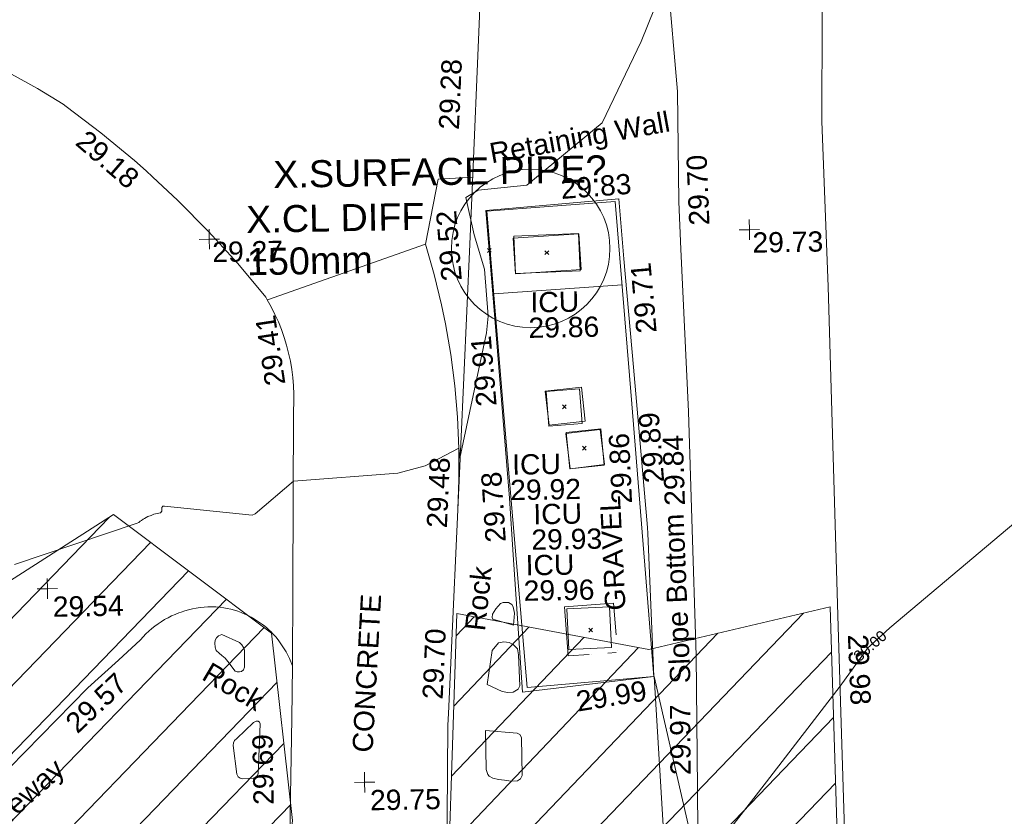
# Model space of a CAD drawing. Header units: millimetres. Extents: x -287732 to 520720, y -88450 to 287754.
# Tile 269 of 383: x 40954 to 59179, y 194696 to 209450. Entities that reach past the tile are written whole.
import ezdxf

# ---------------------------------------------------------------- set-up
doc = ezdxf.new("R2010")
doc.units = ezdxf.units.MM
for name, pattern in [('IMPORT-HIDDEN2 _3_', [4762.5, 3175, -1587.5]), ('IMPORT-UG_ELEC_STREET LIGHTING_QLB2 _2_', [2700, 1500, -300.0000000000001, 0, -250, 150, -300.0000000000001, 0, -200]), ('IMPORT-UG_UNIDENTIFIED_QLA _2_', [2350, 1500, -300.0000000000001, 0, -50, 150, -300.0000000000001, 0, -50])]:
    doc.linetypes.add(name, pattern=pattern)
for name, color, linetype, lineweight in [('00_TOPO_DRIVE_WAY', 7, 'Continuous', 9), ('00_UAV_DRIVE_WAY', 7, 'Continuous', 9), ('00_UAV_SURFACE', 7, 'Continuous', 9), ('00_UAV_SURVEY_TEXT', 7, 'Continuous', 9), ('GEN-TEXT', 7, 'Continuous', 9), ('SM-QC COMPLETED', 7, 'Continuous', 9)]:
    doc.layers.add(name, color=color, linetype=linetype, lineweight=lineweight)
for name, color, linetype, lineweight, true_color in [('00_TOPO_FENCE', 7, 'Continuous', 9, 0x3f7f4f), ('00_TOPO_LEVEL_SPOT', 7, 'Continuous', 9, 0x666666), ('00_UAV_FENCE', 7, 'Continuous', 9, 0x264c2f), ('00_UAV_FORM_LINES', 7, 'Continuous', 9, 0x666666), ('00_UAV_LEVEL_SPOT', 7, 'Continuous', 9, 0x666666), ('00_UAV_ROCK', 40, 'Continuous', 9, 0xffbf00), ('00_UAV_SERV_IC', 5, 'Continuous', 9, 0x0000ff), ('00_UAV_SLOPE_BOTTOM', 30, 'Continuous', 9, 0xff7f00), ('00_UAV_WALL_RETAINING', 7, 'Continuous', 9, 0x7c00a5), ('01_DTM_CONTOUR_MJR', 7, 'Continuous', 9, 0x7f3f00), ('01_DTM_CONTOUR_MJR_LABELS', 7, 'Continuous', 9, 0x7f3f00), ('01_DTM_CONTOUR_MNR', 7, 'Continuous', 9, 0xa5a552), ('12333-PUM-2D-U-0001-C01 - Rev2_REVIT IMPORT_dwg', 7, 'Continuous', 9, 0x767676), ('PUM-CHAMBER EXTENTS', 6, 'IMPORT-HIDDEN2 _3_', 9, 0xff00ff), ('PUM-UNABLE TO SURVEY', 190, 'Continuous', 9, 0x7f00ff), ('PUM-UNIDENTIFIED UTILITIES-QLA', 7, 'IMPORT-UG_UNIDENTIFIED_QLA _2_', 9, 0x52a500), ('PUM-WATER-MH', 5, 'Continuous', 9, 0x0000ff)]:
    doc.layers.add(name, color=color, linetype=linetype, lineweight=lineweight, true_color=true_color)
doc.styles.add('Arial', font='arial.ttf', dxfattribs={"height": 500.0000000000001})
doc.styles.add('Swis721 Lt BT_1', font='swissl.ttf', dxfattribs={"height": 200})
doc.styles.add('Swis721 Lt BT_2', font='swissl.ttf', dxfattribs={"height": 375})

# ---------------------------------------------------------------- blocks, each defined once
blk = doc.blocks.new('12333-PUM-2D-U-0001-C01 - Rev2_REVIT IMPORT_dwg_MM-2077200-Site Location Plan Proposed')
at = {"layer": '00_TOPO_LEVEL_SPOT', "color": 254, "true_color": 0xcccccc, "flags": 128}
for points in [[(500.0000000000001, 0), (0, 0), (0, 500.0000000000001)], [(0, -500.0000000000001), (0, 0), (-500.0000000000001, 0)]]:
    blk.add_lwpolyline(points, dxfattribs=at)
blk = doc.blocks.new('12333-PUM-2D-U-0001-C01 - Rev2_REVIT IMPORT_dwg_UAV-2077255-Site Location Plan Proposed')
at = {"layer": '00_UAV_LEVEL_SPOT', "color": 254, "true_color": 0xcccccc, "flags": 128}
for points in [[(500.0000000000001, 0), (0, 0), (0, 500.0000000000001)], [(0, -500.0000000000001), (0, 0), (-500.0000000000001, 0)]]:
    blk.add_lwpolyline(points, dxfattribs=at)
blk = doc.blocks.new('12333-PUM-2D-U-0001-C01 - Rev2_REVIT IMPORT_dwg_MGS62954_T2_Galway_ITM_3d_Rev1-2077680-Site Location Plan Proposed')
at = {"layer": '00_TOPO_DRIVE_WAY', "color": 254, "true_color": 0xcccccc, "flags": 128}
for points in [[(533947310.7138579, 725731693.1597525), (533948599.1790669, 725732292.8675508), (533949364.8963825, 725732849.541381), (533950105.1134104, 725733681.8996902), (533950453.6158828, 725734585.561532), (533950796.9965962, 725736671.5550238), (533950912.4505009, 725740170.8279907), (533951015.7960494, 725742781.650399), (533951124.4683608, 725745445.0481578), (533951288.4688657, 725748596.3189428), (533951375.6958266, 725751100.1535034)], [(533954261.3237748, 725750926.7720876), (533954152.9038471, 725746646.6312761), (533954065.7425202, 725744002.6551392), (533953984.4574562, 725741734.6457609), (533953911.8016596, 725739024.0682355), (533953887.7447301, 725736605.6114737), (533953902.4244289, 725735923.3603222), (533954124.7964522, 725735190.2525634), (533954483.6354288, 725734572.2705452), (533954839.5176274, 725734070.6332626), (533955231.5015766, 725733692.8734832), (533955907.8651333, 725733170.617611), (533956674.2593598, 725732762.6424896), (533957820.6455237, 725732382.5787395)]]:
    blk.add_lwpolyline(points, dxfattribs=at)
at = {"layer": '00_TOPO_FENCE', "color": 254, "true_color": 0xcccccc, "flags": 128}
blk.add_lwpolyline([(534006809.2706339, 725743060.2519976), (534005538.4781243, 725743107.9127105), (534004366.3745478, 725743217.8138762), (533998377.5857408, 725743796.1756512), (533997897.7989847, 725743833.0124608), (533993491.9811647, 725743328.3953872), (533987334.7052383, 725742627.8569608), (533979431.4868201, 725741746.926904), (533971488.8156634, 725740926.3118316), (533964282.7598975, 725740216.9085314), (533961614.7168457, 725740030.2239165), (533961591.1296154, 725747064.6063311), (533961512.3756419, 725752627.0772152), (533961436.1583527, 725758918.7373912)], dxfattribs=at)
at = {"layer": '00_UAV_DRIVE_WAY', "color": 254, "true_color": 0xcccccc, "flags": 128}
for points in [[(533958827.9815001, 725746467.3465), (533958855.6784084, 725749670.5787382), (533958876.9815001, 725752134.3464999), (533958842.244041, 725754668.5001615), (533958814.9815, 725756657.3465), (533958726.6621689, 725759664.8521454), (533958700.9815, 725760539.3465), (533958710.9815, 725762585.3464999), (533958572.1762393, 725764655.6803505)], [(533955330.7525, 725771096.3405), (533955276.7525, 725767471.3405001), (533955195.3712907, 725766100.7662112), (533954899.1599913, 725761112.1503652), (533954822.7525, 725759825.3405), (533954589.3468003, 725756125.8921217), (533954274.8053633, 725751140.4534205), (533954261.3237748, 725750926.7720876)], [(533951375.6958266, 725751100.1535034), (533951399.9698442, 725752070.5524807), (533951347.4579881, 725752208.8916968), (533951319.6993831, 725752270.8278202), (533951289.3715116, 725752331.5472051), (533951256.5275788, 725752390.9433293), (533951221.2252042, 725752448.9119918), (533951183.5263202, 725752505.3514959), (533951143.4970632, 725752560.1628278), (533951101.2076583, 725752613.2498293), (533951056.7322958, 725752664.519368), (533951010.149, 725752713.8815), (533950981.160238, 725752742.605828), (533950931.3733101, 725752788.7348354), (533950879.6983719, 725752832.7385197), (533950826.226078, 725752874.5396836), (533950771.0502374, 725752914.0649933), (533950714.2676473, 725752951.2451082), (533950655.9779233, 725752986.0148019), (533950596.283326, 725753018.3130761), (533950535.2885793, 725753048.0832692), (533950473.1006893, 725753075.2731537), (533950409.8287544, 725753099.8350297), (533950345.5837751, 725753121.7258072), (533950280.4784589, 725753140.907082), (533950214.6270229, 725753157.345204), (533950148.1449925, 725753171.011335), (533950081.149, 725753181.8815), (533950075.8993683, 725753182.4194565), (533950003.3014632, 725753188.2146665), (533949930.5245606, 725753190.9647081), (533949857.696336, 725753190.664757), (533949784.9445548, 725753187.3153399), (533949712.3968481, 725753180.922332), (533949640.1804897, 725753171.4969496), (533949568.4221714, 725753159.0557274), (533949497.2477814, 725753143.6204919), (533949426.7821841, 725753125.2183213), (533949357.149, 725753103.8814999), (533949316.7717913, 725753090.0263288), (533949248.7087927, 725753064.1136196), (533949181.7906088, 725753035.3734576), (533949116.1346362, 725753003.8562629), (533949051.8560584, 725752969.6173273), (533948989.0676416, 725752932.7167177), (533948927.8795381, 725752893.2191703), (533948868.3990925, 725752851.193977), (533948810.730654, 725752806.7148644), (533948754.9753922, 725752759.8598641), (533948701.231121, 725752710.7111753), (533948649.5921263, 725752659.355022), (533948600.1490001, 725752605.8815), (533948182.4361826, 725752235.8470142), (533947610.149, 725751728.8814999), (533945533.149, 725749690.8814999)]]:
    blk.add_lwpolyline(points, dxfattribs=at)
at = {"layer": '00_UAV_FENCE', "color": 254, "true_color": 0xcccccc, "flags": 128}
blk.add_lwpolyline([(533961436.1583527, 725758918.7373912), (533961376.9815001, 725761990.3465), (533961415.5717602, 725763910.6943082), (533961456.9815, 725765971.3465002), (533961480.2545977, 725768908.4114053), (533961491.9815001, 725770388.3465), (533964616.9815001, 725771712.3465002), (533964633.9288292, 725771836.8045583), (533965093.9815001, 725775215.3465), (533965100.0827521, 725776804.1577191), (533965119.2815684, 725781803.6716927), (533965120.9815001, 725782246.3465), (533968587.026, 725782528.196), (533969656.4344518, 725782668.1935312), (533970321.026, 725782755.1960002), (533974646.1398069, 725782947.6988025), (533976949.0260001, 725783050.1960001), (533979643.0997415, 725783065.0995982), (533982372.0260001, 725783080.1960002), (533984640.4154796, 725783127.7276098), (533987383.0260001, 725783185.1960001)], dxfattribs=at)
at = {"layer": '00_UAV_FORM_LINES', "color": 254, "true_color": 0xcccccc, "flags": 128}
blk.add_lwpolyline([(533961512.3756419, 725752627.0772152), (533961591.1296154, 725747064.6063311), (533961605.9534032, 725742643.7315061), (533961614.7168457, 725740030.2239164), (533964282.7598975, 725740216.9085314), (533971488.8156634, 725740926.3118316), (533979431.4868201, 725741746.926904), (533987334.7052383, 725742627.8569608), (533993491.9811647, 725743328.3953872), (533997897.7989847, 725743833.0124608), (534004884.06134, 725743169.2734714)], dxfattribs=at)
at = {"layer": '00_UAV_ROCK', "color": 254, "true_color": 0xcccccc, "flags": 128}
for points in [[(533955503.892, 725752755.5235), (533955124.8919999, 725752873.5235), (533955112.892, 725752904.5235), (533955121.892, 725752963.5235), (533955183.8919999, 725753064.5235), (533955271.8919999, 725753162.5234998), (533955320.8919999, 725753176.5235), (533955422.892, 725753177.5235), (533955484.8919999, 725753138.5235), (533955507.892, 725753091.5235001), (533955528.892, 725752973.5234998)], [(533950104.8919999, 725752677.5235002), (533950430.8919998, 725752521.5235), (533950472.892, 725752478.5234998), (533950501.8920001, 725752427.5235001), (533950516.892, 725752376.5235), (533950516.892, 725752065.5235), (533950496.8920001, 725752017.5235), (533950456.892, 725751984.5235001), (533950421.8919999, 725751977.5235001), (533950377.8919999, 725751981.5235001), (533950341.892, 725751993.5235001), (533950204.892, 725752172.5235001), (533950156.8919999, 725752235.5235), (533950097.892, 725752284.5235), (533950046.892, 725752328.5235001), (533949996.8920001, 725752378.5235001), (533949975.8919999, 725752446.5235), (533949973.892, 725752518.5235001), (533949981.892, 725752570.5235), (533950005.892, 725752614.5235), (533950043.892, 725752653.5235)], [(533954999.892, 725751664.5235), (533955100.8919999, 725752292.5235), (533955219.892, 725752432.5235), (533955320.8919999, 725752451.5235), (533955420.892, 725752435.5235001), (533955502.8919999, 725752389.5235001), (533955572.892, 725752314.5235), (533955589.892, 725752205.5235001), (533955604.8919999, 725751631.5235001), (533955569.892, 725751568.5235), (533955480.8919999, 725751514.5235001), (533955381.8919998, 725751512.5235), (533955274.8919999, 725751532.5235)], [(533950339.8920001, 725750085.5235), (533950278.8920001, 725750617.5235), (533950283.8919999, 725750667.5235001), (533950306.892, 725750706.5235), (533950346.892, 725750743.5235001), (533950663.892, 725751036.5235), (533950710.892, 725751061.5235), (533950750.892, 725751059.5235002), (533950773.8920001, 725751042.5235001), (533950787.892, 725751008.5235), (533950734.8919998, 725750087.5235), (533950716.892, 725750051.5235), (533950686.892, 725750024.5235001), (533950636.8919999, 725750006.5235), (533950433.8919999, 725749999.5235001), (533950396.892, 725750011.5235), (533950363.892, 725750036.5235001)], [(533954955.8919999, 725750814.5235), (533955539.8919999, 725750754.5235001), (533955590.892, 725750729.5235001), (533955616.892, 725750674.5235), (533955615.8919999, 725749967.5235001), (533955588.892, 725749907.5235), (533955528.892, 725749873.5235), (533955411.8919999, 725749865.5235), (533955286.892, 725749885.5235), (533955178.8919999, 725749901.5235), (533955076.892, 725749929.5235001), (533955009.8919999, 725749965.5235001), (533954979.8919999, 725749995.5235), (533954951.892, 725750089.5235)]]:
    blk.add_lwpolyline(points, close=True, dxfattribs=at)
at = {"layer": '00_UAV_SERV_IC', "color": 254, "true_color": 0xcccccc, "flags": 128}
for points in [[(533955639.7525, 725759957.3405), (533956836.7524999, 725759983.3405001), (533956851.7496626, 725759292.8942058), (533955654.7496626, 725759266.8942059)], [(533956226.7524999, 725756429.3405), (533956185.7525001, 725757068.3405001), (533956801.2663488, 725757107.8335639), (533956842.2663486, 725756468.8335637)], [(533956602.7525001, 725755632.3405), (533956535.7525, 725756285.3405), (533957173.8516554, 725756350.8116232), (533957240.8516554, 725755697.8116232)], [(533956524.7525001, 725752283.3405), (533956499.7525, 725753037.3405), (533957290.3408071, 725753063.5536402), (533957315.3408071, 725752309.5536404)]]:
    blk.add_lwpolyline(points, close=True, dxfattribs=at)
at = {"layer": '00_UAV_SLOPE_BOTTOM', "color": 254, "true_color": 0xcccccc, "flags": 128}
blk.add_lwpolyline([(533958086.7525001, 725751756.3405), (533955651.7525001, 725751513.3405), (533955525.0655876, 725754058.4027166), (533955472.7525, 725755109.3405), (533955219.6899493, 725759042.1720566), (533955129.494329, 725760443.8973635), (533957590.414257, 725760616.840006), (533957669.006701, 725759503.9549783), (533957811.0595757, 725757492.4573123), (533958016.6692884, 725754520.0494162), (533958024.2145002, 725754410.9716555)], close=True, dxfattribs=at)
at = {"layer": '00_UAV_SURFACE', "color": 254, "true_color": 0xcccccc}
blk.add_line((533955247.5115148, 725758898.6990526), (533957625.1762166, 725759018.7487715), dxfattribs=at)
at = {"layer": '00_UAV_SURFACE', "color": 254, "true_color": 0xcccccc, "flags": 128}
for points in [[(533951399.969844, 725752070.5524806), (533951436.149, 725753516.8815), (533951506.149, 725756796.8815001), (533951514.822069, 725756949.8347802), (533951516.4819971, 725757062.322315), (533951517.0825115, 725757103.0170848), (533951512.9263622, 725757256.15968), (533951502.3609121, 725757408.9939015), (533951485.4046968, 725757561.2516267), (533951462.0874631, 725757712.665743), (533951432.4501177, 725757862.9706191), (533951396.5446542, 725758011.9025692), (533951355.149, 725758156.8815), (533951307.0036324, 725758302.3186053), (533951252.8102229, 725758445.6120191), (533951192.6638445, 725758586.5103555), (533951126.670015, 725758724.7664312), (533951054.9445094, 725758860.1376982), (533951026.1490001, 725758910.8814999), (533950520.7229941, 725759538.5267102), (533949989.4572791, 725760144.4563246), (533949433.2838758, 725760727.6073365), (533948971.5396979, 725761172.8304354), (533948853.1785011, 725761286.9567014), (533948639.7525001, 725761481.3405001), (533948028.7801182, 725762006.7990676), (533947396.3397419, 725762506.211851), (533947337.7525, 725762550.3405), (533946872.3264658, 725762844.0019262), (533946395.0114251, 725763117.9157419)], [(533951056.6149867, 725758856.98492), (533954001.7525, 725759837.3405), (533954258.7525, 725761040.3405), (533954896.3402452, 725761064.6618661)], [(533954001.7525, 725759837.3405), (533954152.1910442, 725759275.8546164), (533954278.9850399, 725758708.5615388), (533954344.7525, 725758359.3405001), (533954432.9979588, 725757784.7877244), (533954497.1062382, 725757207.0435926), (533954536.9648706, 725756627.1216645), (533954552.5039302, 725756046.0393203), (533954543.6961566, 725755464.8159758), (533954513.1497796, 725754918.1797783)]]:
    blk.add_lwpolyline(points, dxfattribs=at)
at = {"layer": '00_UAV_WALL_RETAINING', "color": 254, "true_color": 0xcccccc, "flags": 128}
blk.add_lwpolyline([(533955737.7525, 725751596.3405001), (533955402.8746915, 725756584.4951081), (533955144.7525, 725760429.3405002), (533956288.7251887, 725760495.6159961), (533957526.7525, 725760567.3405), (533957765.1803825, 725756815.9332258), (533958082.2596115, 725751827.0312874), (533958086.7525001, 725751756.3405)], close=True, dxfattribs=at)
at = {"layer": '01_DTM_CONTOUR_MJR', "color": 254, "true_color": 0xcccccc, "flags": 128}
blk.add_lwpolyline([(533958305.9479393, 725746848.3940861), (533958090, 725751760.0000001), (533958850, 725748170.0000001), (533960140.7681546, 725749771.2935264), (533961530.0000001, 725751520.0000001), (533962053.660268, 725752218.3266182), (533962098.2617197, 725752257.0147334), (533962472.614522, 725752581.735205), (533965588.789608, 725755114.5584979)], dxfattribs=at)
at = {"layer": '01_DTM_CONTOUR_MNR', "color": 254, "true_color": 0xcccccc, "flags": 128}
blk.add_lwpolyline([(533946288.8891886, 725754038.3439654), (533948574.7822682, 725754764.0528082), (533948602.7714034, 725754778.6716682), (533948629.8446937, 725754798.5328262), (533948657.2133871, 725754815.8734869), (533948684.465618, 725754834.1339163), (533948712.1565289, 725754849.9354453), (533948771.2268491, 725754882.2043338), (533948834.8977584, 725754905.0454658), (533948884.6738573, 725754924.1230098), (533948948.9246247, 725754936.0576524), (533948979.6016418, 725754943.7972435), (533949012.1832222, 725754946.3487189), (533949031.7210945, 725754980.3265668), (533949038.4966836, 725755045.5634351), (533949055.9674923, 725755072.0833334), (533949086.0045086, 725755070.3856292), (533950704.8185246, 725754875.0297179), (533950758.357942, 725754897.2417829), (533951480, 725755490.0000001), (533953411.8869696, 725755608.1508324), (533953919.9990373, 725755734.1918449), (533954550.0000001, 725756050.0000001), (533954568.3783784, 725755902.9054055), (533954569.5238096, 725755862.7803379), (533955098.1968843, 725758175.460636), (533955134.6282374, 725758486.2752365), (533955083.2847178, 725759356.0875081), (533954906.8482813, 725759992.840527), (533954762.4953527, 725760691.6793579), (533954990.0965639, 725760823.49652), (533955895.8100893, 725760897.1165653), (533957311.1886017, 725762028.2725883), (533958056.4941707, 725763519.7692266), (533958570.0000001, 725764740)], dxfattribs=at)
at = {"xscale": 0.375, "yscale": 0.375, "zscale": 0.375}
for name, p in [('12333-PUM-2D-U-0001-C01 - Rev2_REVIT IMPORT_dwg_UAV-2077255-Site Location Plan Proposed', (533950000.0000001, 725760000)), ('12333-PUM-2D-U-0001-C01 - Rev2_REVIT IMPORT_dwg_UAV-2077255-Site Location Plan Proposed', (533960000.0000001, 725760000)), ('12333-PUM-2D-U-0001-C01 - Rev2_REVIT IMPORT_dwg_MM-2077200-Site Location Plan Proposed', (533946890.6734939, 725753579.7798787)), ('12333-PUM-2D-U-0001-C01 - Rev2_REVIT IMPORT_dwg_MM-2077200-Site Location Plan Proposed', (533952699.1228423, 725749894.6998018))]:
    blk.add_blockref(name, p, dxfattribs=at)
at = {"layer": '00_TOPO_DRIVE_WAY', "color": 251, "true_color": 0x666666, "insert": (533950636.1989416, 725749507.5405397), "char_height": 375, "width": 1495.902363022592, "attachment_point": 1, "rotation": 89.99999999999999, "line_spacing_factor": 1.005061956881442, "style": 'Swis721 Lt BT_2'}
blk.add_mtext('29.69', dxfattribs=at)
at = {"layer": '00_TOPO_FENCE', "color": 251, "true_color": 0x666666, "insert": (533962065.3670347, 725752478.0921322), "char_height": 375, "width": 1495.902363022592, "attachment_point": 1, "rotation": 271.3647647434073, "line_spacing_factor": 1.005061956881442, "style": 'Swis721 Lt BT_2'}
blk.add_mtext('29.98', dxfattribs=at)
at = {"layer": '00_TOPO_LEVEL_SPOT', "char_height": 375, "width": 1495.902363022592, "attachment_point": 1, "line_spacing_factor": 1.005061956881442, "style": 'Swis721 Lt BT_2'}
for s, insert in [('29.54', (533946985.7808527, 725753432.4102246)), ('29.75', (533952794.1808528, 725749747.3102245))]:
    blk.add_mtext(s, dxfattribs=dict(at, insert=insert))
at = {"layer": '00_UAV_DRIVE_WAY', "color": 251, "true_color": 0x666666, "char_height": 375, "attachment_point": 1, "line_spacing_factor": 1.005061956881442, "style": 'Swis721 Lt BT_2'}
for s, insert, width, rotation in [('29.28', (533954282.3813413, 725761961.6980355), 1495.902363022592, 86.60191236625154), ('29.70', (533958889.0852923, 725760090.5932686), 1495.902363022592, 91.4372904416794), ('29.84', (533958343.6343468, 725754911.6888481), 1495.902363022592, 90.78534509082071), ('29.48', (533953930.0021614, 725754590.923306), 1495.902363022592, 86.38987816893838), ('29.70', (533953796.3001863, 725751421.1403637), 1495.902363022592, 86.38987816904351), ('29.57', (533947147.6346742, 725751149.7520602), 1495.902363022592, 42.22267178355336), ('29.97', (533958362.6288684, 725749924.851261), 1495.902363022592, 89.50460150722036), ('Driveway', (533945304.7287349, 725749056.332513), 2436.183848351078, 40.82881032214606)]:
    blk.add_mtext(s, dxfattribs=dict(at, insert=insert, width=width, rotation=rotation))
at = {"layer": '00_UAV_LEVEL_SPOT', "char_height": 375, "width": 1495.902363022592, "attachment_point": 1, "line_spacing_factor": 1.005061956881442, "style": 'Swis721 Lt BT_2'}
for s, insert in [('29.27', (533950051.8765643, 725759949.1441548)), ('29.73', (533960051.8765643, 725759949.1441548))]:
    blk.add_mtext(s, dxfattribs=dict(at, insert=insert))
at = {"layer": '00_UAV_ROCK', "color": 251, "true_color": 0x666666, "char_height": 375, "width": 1381.928849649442, "attachment_point": 1, "line_spacing_factor": 1.005061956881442, "style": 'Swis721 Lt BT_2'}
for insert, rotation in [((533954602.2594138, 725752691.4022685), 82.62708466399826), ((533949892.977274, 725752182.1800195), 328.38)]:
    blk.add_mtext('Rock', dxfattribs=dict(at, insert=insert, rotation=rotation))
at = {"layer": '00_UAV_SERV_IC', "color": 251, "true_color": 0x666666, "char_height": 375, "attachment_point": 1, "line_spacing_factor": 1.005061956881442, "style": 'Swis721 Lt BT_2'}
for s, insert, width in [('ICU', (533955923.7530438, 725758913.9201422), 1021.012723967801), ('29.86', (533955878.9248933, 725758443.5411413), 1495.902363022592), ('ICU', (533955532.9828056, 725755915.2233298), 1021.012723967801), ('29.92', (533955488.1546551, 725755444.844329), 1495.902363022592), ('ICU', (533955908.9796175, 725754989.0337142), 1021.012723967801), ('29.93', (533955864.1514669, 725754518.6547133), 1495.902363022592), ('ICU', (533955749.6573789, 725754046.3907372), 1021.012723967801), ('29.96', (533955704.8292284, 725753576.0117363), 1495.902363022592)]:
    blk.add_mtext(s, dxfattribs=dict(at, insert=insert, width=width))
at = {"layer": '00_UAV_SLOPE_BOTTOM', "color": 251, "true_color": 0x666666, "char_height": 375, "attachment_point": 1, "line_spacing_factor": 1.005061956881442, "style": 'Swis721 Lt BT_2'}
for s, insert, width, rotation in [('29.52', (533954287.8491193, 725759134.3613983), 1495.902363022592, 93.68168690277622), ('29.71', (533957877.0751891, 725758103.4732202), 1495.902363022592, 94.03954735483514), ('29.86', (533957365.6291402, 725754961.4284209), 1495.902363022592, 91.63488058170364), ('29.78', (533955018.0193885, 725754283.4727428), 1495.902363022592, 92.84969031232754), ('Slope Bottom', (533958388.2730567, 725751617.1206214), 3685.143599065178, 91.36481507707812)]:
    blk.add_mtext(s, dxfattribs=dict(at, insert=insert, width=width, rotation=rotation))
at = {"layer": '00_UAV_SURFACE', "color": 251, "true_color": 0x666666, "char_height": 375, "width": 1495.902363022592, "attachment_point": 1, "line_spacing_factor": 1.005061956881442, "style": 'Swis721 Lt BT_2'}
for s, insert, rotation in [('29.18', (533947782.8180025, 725762086.2366794), 318.2959820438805), ('29.41', (533950992.7290753, 725757245.1753743), 97.54023167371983)]:
    blk.add_mtext(s, dxfattribs=dict(at, insert=insert, rotation=rotation))
at = {"layer": '00_UAV_SURVEY_TEXT', "color": 251, "true_color": 0x666666, "char_height": 375, "attachment_point": 1, "line_spacing_factor": 1.005061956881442, "style": 'Swis721 Lt BT_2'}
for s, insert, width, rotation in [('GRAVEL', (533957212.1884086, 725752985.8739557), 2322.210334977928, 91.83803234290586), ('CONCRETE', (533952481.7641658, 725750460.5740811), 3286.236302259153, 85.85269265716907)]:
    blk.add_mtext(s, dxfattribs=dict(at, insert=insert, width=width, rotation=rotation))
at = {"layer": '00_UAV_WALL_RETAINING', "color": 251, "true_color": 0x666666, "char_height": 375, "attachment_point": 1, "line_spacing_factor": 1.005061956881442, "style": 'Swis721 Lt BT_2'}
for s, insert, width, rotation in [('Retaining Wall', (533955190.5592943, 725761681.7153995), 3832.359387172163, 9.21290373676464), ('29.83', (533956509.6638353, 725761004.475976), 1495.902363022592, 3.3156965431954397), ('29.91', (533954892.0113819, 725756800.7612482), 1495.902363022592, 93.84076648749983), ('29.89', (533957968.6277395, 725755331.7043663), 1495.902363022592, 93.63665166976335), ('29.99', (533956619.2286257, 725751504.7480762), 1495.902363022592, 8.254572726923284)]:
    blk.add_mtext(s, dxfattribs=dict(at, insert=insert, width=width, rotation=rotation))
at = {"layer": '01_DTM_CONTOUR_MJR_LABELS', "color": 251, "true_color": 0x666666, "insert": (533962034.290475, 725752333.2164195), "char_height": 200, "width": 797.8007824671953, "attachment_point": 2, "rotation": 40.01342766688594, "line_spacing_factor": 1.005061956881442, "style": 'Swis721 Lt BT_1'}
blk.add_mtext('30.00', dxfattribs=at)
blk = doc.blocks.new('12333-PUM-2D-U-0001-C01 - Rev2_REVIT IMPORT_dwg-1620468-Site Location Plan Proposed')
at = {"layer": 'PUM-CHAMBER EXTENTS', "true_color": 0xfff4d4}
h = blk.add_hatch(dxfattribs=at)
h.set_pattern_fill('FP_14', style=0, pattern_type=2)
h.set_pattern_definition([(45, (-533641079.65, -725615854.3560001), (-618.7184335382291, 618.7184335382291), [])])
h.paths.add_polyline_path([(291811.3501528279, 124468.6438213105), (306011.3501528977, 125163.6438213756), (309303.3501529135, 126382.6438213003), (310276.3501529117, 133352.6438213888), (309947.3501528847, 136832.6438213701), (307059.3501528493, 139075.6438213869), (304064.350152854, 137236.6438213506), (301560.095729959, 137051.9973635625), (288639.1046682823, 134790.0492880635), (288630.6430382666, 134386.5106701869), (288258.8263998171, 134391.737187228), (288273.3501527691, 133230.6438212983), (288213.5074401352, 133220.9184094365), (288164.3501528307, 131103.6438213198), (291489.3501529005, 131422.6438213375), (291767.656290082, 125412.2684225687)])
h.paths.add_polyline_path([(313541.3501529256, 126587.6438213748), (320416.1456552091, 127718.9519342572), (320290.3501528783, 137135.6438213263), (316922.3501528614, 136404.6438212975), (313381.3501528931, 137134.6438212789), (313031.3501529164, 130202.6438213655), (313364.3812648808, 127842.0409395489)])
h.paths.add_polyline_path([(305922.0501528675, 132148.0438212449), (305930.0306085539, 132605.2438213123), (306188.7501529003, 132605.2438213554), (306180.769697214, 132148.043821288), (306133.2633083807, 132148.0438212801)])
at = {"layer": 'GEN-TEXT', "color": 253, "true_color": 0xaaaaaa}
for p, q in [((314064.9948138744, 143811.2884822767), (314135.7054919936, 143881.9991603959)), ((314135.7054919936, 143811.2884822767), (314064.9948138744, 143881.9991603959)), ((315128.994813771, 143752.2884822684), (315199.7054918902, 143822.9991603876)), ((315199.7054918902, 143752.2884822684), (315128.994813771, 143822.9991603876)), ((315402.9948138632, 140893.2884823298), (315473.7054919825, 140963.999160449)), ((315473.7054919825, 140893.2884823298), (315402.9948138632, 140963.999160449)), ((315759.9948138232, 140120.2884822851), (315830.7054919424, 140190.9991604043)), ((315830.7054919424, 140120.2884822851), (315759.9948138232, 140190.9991604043)), ((315817.9948137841, 136748.2884823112), (315888.7054919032, 136818.9991604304)), ((315888.7054919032, 136748.2884823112), (315817.9948137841, 136818.9991604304))]:
    blk.add_line(p, q, dxfattribs=at)
at = {"layer": 'PUM-UNABLE TO SURVEY', "color": 7, "true_color": 0xfff4d4, "flags": 128}
for points in [[(288240.6965458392, 134391.9920332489), (288164.3501528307, 131103.6438213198), (291489.3501529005, 131422.6438213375), (291811.3501528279, 124468.6438213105), (306011.3501528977, 125163.6438213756), (309303.3501529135, 126382.6438213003), (310276.3501529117, 133352.6438213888), (309947.3501528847, 136832.6438213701), (307059.3501528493, 139075.6438213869), (304064.350152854, 137236.6438213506), (301580.3501529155, 137051.6438212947)], [(320416.3501529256, 127703.6438212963), (320290.3501528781, 137135.6438213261), (316922.3501528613, 136404.6438212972), (313381.3501528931, 137134.6438212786), (313031.3501529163, 130202.6438213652), (313541.3501529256, 126587.6438213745), (320420.3501528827, 127719.6438213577)]]:
    blk.add_lwpolyline(points, dxfattribs=at)
at = {"layer": 'PUM-UNIDENTIFIED UTILITIES-QLA', "color": 9, "true_color": 0xc5e1aa, "flags": 128}
blk.add_lwpolyline([(315376.3501528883, 137223.6438213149), (316287.350152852, 137274.6438212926), (316340.3501529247, 136363.6438213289), (315429.3501530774, 136312.6438215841)], close=True, dxfattribs=at)
at = {"layer": 'PUM-WATER-MH', "color": 161, "true_color": 0xaaaaff, "flags": 128}
for points in [[(315795.3501528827, 143462.6438213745), (315763.3501528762, 144126.6438213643), (314545.3501528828, 144068.643821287), (314577.3501528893, 143404.6438212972)], [(315148.3501528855, 140589.6438213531), (315090.3501529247, 141222.6438213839), (315760.3501528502, 141285.6438213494), (315818.3501528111, 140652.6438212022)], [(315519.3501529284, 139777.6438213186), (315464.3501528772, 140451.6438213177), (316103.3501528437, 140508.6438213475), (316158.3501528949, 139834.6438214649)]]:
    blk.add_lwpolyline(points, close=True, dxfattribs=at)
at = {"layer": 'SM-QC COMPLETED', "color": 81, "true_color": 0xaaffaa}
blk.add_circle((314866.4267205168, 143870.5398768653), 1467.425282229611, dxfattribs=at)
blk.add_blockref('12333-PUM-2D-U-0001-C01 - Rev2_REVIT IMPORT_dwg_MGS62954_T2_Galway_ITM_3d_Rev1-2077680-Site Location Plan Proposed', (-533641079.6498471, -725615854.3561786))
at = {"layer": 'SM-QC COMPLETED', "color": 3, "true_color": 0x00ff00, "char_height": 500.0000000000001, "attachment_point": 1, "line_spacing_factor": 0.9417779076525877, "style": 'Arial'}
for s, insert, width in [('X.SURFACE PIPE?', (310125.7167027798, 145572.6788910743), 7370.293556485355), ('X.CL DIFF\\P150mm', (309610.4179015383, 144750.0202388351), 3905.5210041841)]:
    blk.add_mtext(s, dxfattribs=dict(at, insert=insert, width=width))

msp = doc.modelspace()

# ---------------------------------------------------------------- block references
at = {"layer": '12333-PUM-2D-U-0001-C01 - Rev2_REVIT IMPORT_dwg', "color": 254, "linetype": 'IMPORT-UG_ELEC_STREET LIGHTING_QLB2 _2_', "true_color": 0xffd4d4, "rotation": 0.9999999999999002}
msp.add_blockref('12333-PUM-2D-U-0001-C01 - Rev2_REVIT IMPORT_dwg-1620468-Site Location Plan Proposed', (-261895.0770586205, 55869.5817132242), dxfattribs=at)

doc.saveas('drawing.dxf')
